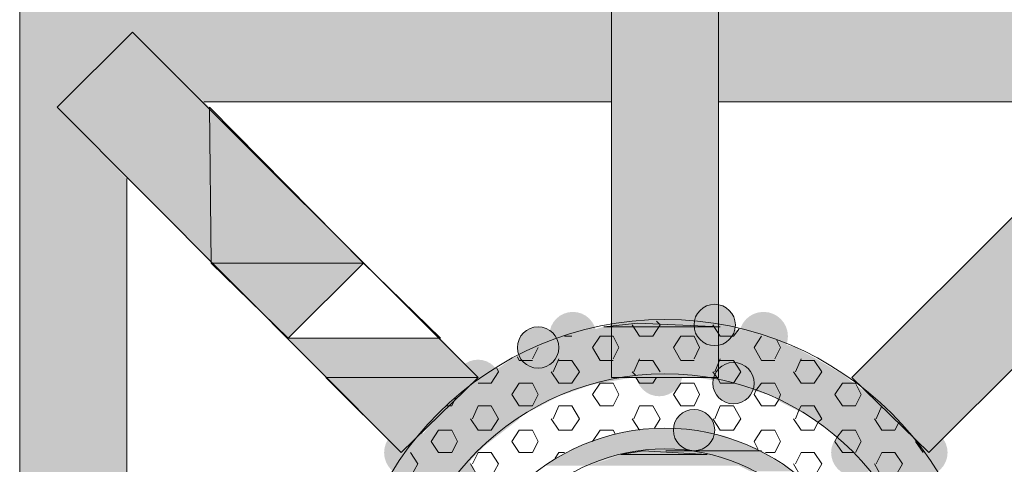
# Model space of a CAD drawing. Extents: x 3940905 to 4145695, y 925352 to 1109797.
# Tile 318 of 656: x 3982897 to 3983164, y 1099982 to 1100102. Entities that reach past the tile are written whole.
import ezdxf

# ---------------------------------------------------------------- set-up
doc = ezdxf.new("R2010")
doc.units = 0
doc.header["$LTSCALE"] = 750
doc.header["$MEASUREMENT"] = 0
doc.layers.add('CKD Equipments', color=252, linetype='CONTINUOUS', lineweight=0)

msp = doc.modelspace()

# ---------------------------------------------------------------- hatches: boundary and pattern name
at = {"layer": 'CKD Equipments', "true_color": 0xffffff}
h = msp.add_hatch(color=7, dxfattribs=at)
h.paths.add_polyline_path([(3982897.45, 1100098.92), (3983057.72, 1100109.1), (3982897.45, 1100109.1)])
h.paths.add_polyline_path([(3983057.72, 1100098.92), (3982897.45, 1100098.92), (3983057.72, 1100109.1)])
at = {"layer": 'CKD Equipments', "true_color": 0x808080}
h = msp.add_hatch(color=8, dxfattribs=at)
h.paths.add_polyline_path([(3983057.72, 1100057.2), (3983086.73, 1100109.1), (3983057.72, 1100109.1)])
h.paths.add_polyline_path([(3983086.73, 1100057.2), (3983057.72, 1100057.2), (3983086.73, 1100109.1)])
at = {"layer": 'CKD Equipments', "true_color": 0xffffff}
h = msp.add_hatch(color=7, dxfattribs=at)
h.paths.add_polyline_path([(3983086.73, 1100098.92), (3983247.51, 1100109.1), (3983086.73, 1100109.1)])
h.paths.add_polyline_path([(3983247.51, 1100098.92), (3983086.73, 1100098.92), (3983247.51, 1100109.1)])
h = msp.add_hatch(color=7, dxfattribs=at)
h.paths.add_polyline_path([(3982897.45, 1100078.57), (3982927.98, 1100098.92), (3982897.45, 1100098.92)])
h.paths.add_polyline_path([(3982907.62, 1100078.57), (3982897.45, 1100078.57), (3982927.98, 1100098.92)])
at = {"layer": 'CKD Equipments', "true_color": 0x808080}
h = msp.add_hatch(color=8, dxfattribs=at)
h.paths.add_polyline_path([(3982907.62, 1100078.57), (3982948.84, 1100078.57), (3982927.98, 1100098.92)])
h.paths.add_polyline_path([(3982949.35, 1100036.34), (3982907.62, 1100078.57), (3982948.84, 1100078.57)])
at = {"layer": 'CKD Equipments', "true_color": 0xffffff}
h = msp.add_hatch(color=7, dxfattribs=at)
h.paths.add_polyline_path([(3982947.31, 1100080.09), (3983057.72, 1100098.92), (3982927.98, 1100098.92)])
h.paths.add_polyline_path([(3983057.72, 1100080.09), (3982947.31, 1100080.09), (3983057.72, 1100098.92)])
h = msp.add_hatch(color=7, dxfattribs=at)
h.paths.add_polyline_path([(3983086.73, 1100080.09), (3983216.47, 1100098.92), (3983086.73, 1100098.92)])
h.paths.add_polyline_path([(3983197.65, 1100080.09), (3983086.73, 1100080.09), (3983216.47, 1100098.92)])
h = msp.add_hatch(color=7, dxfattribs=at)
h.paths.add_polyline_path([(3982897.45, 1100059.23), (3982907.62, 1100078.57), (3982897.45, 1100078.57)])
h.paths.add_polyline_path([(3982926.45, 1100059.23), (3982897.45, 1100059.23), (3982907.62, 1100078.57)])
at = {"layer": 'CKD Equipments', "true_color": 0x808080}
h = msp.add_hatch(color=8, dxfattribs=at)
h.paths.add_polyline_path([(3983153.89, 1100036.34), (3983237.33, 1100078.57), (3983196.12, 1100078.57)])
h.paths.add_polyline_path([(3983195.1, 1100036.34), (3983153.89, 1100036.34), (3983237.33, 1100078.57)])
at = {"layer": 'CKD Equipments', "true_color": 0xffffff}
h = msp.add_hatch(color=7, dxfattribs=at)
h.paths.add_polyline_path([(3982897.45, 1099948.82), (3982926.45, 1100059.23), (3982897.45, 1100059.23)])
h.paths.add_polyline_path([(3982926.45, 1099948.82), (3982897.45, 1099948.82), (3982926.45, 1100059.23)])
at = {"layer": 'CKD Equipments', "true_color": 0xff0000}
h = msp.add_hatch(color=1, dxfattribs=at)
h.paths.add_polyline_path([(3983057.72, 1100005.3), (3983086.73, 1100057.2), (3983057.72, 1100057.2)])
h.paths.add_polyline_path([(3983086.73, 1100005.3), (3983057.72, 1100005.3), (3983086.73, 1100057.2)])
h = msp.add_hatch(color=1, dxfattribs=at)
h.paths.add_polyline_path([(3983174.75, 1100015.98), (3983133.54, 1100015.98), (3983153.89, 1100036.34)])
h.paths.add_polyline_path([(3983122.85, 1100005.3), (3983174.75, 1100015.98), (3983133.54, 1100015.98)])
h.paths.add_polyline_path([(3983164.06, 1100005.3), (3983122.85, 1100005.3), (3983174.75, 1100015.98)])
at = {"layer": 'CKD Equipments', "true_color": 0x808080}
h = msp.add_hatch(color=8, dxfattribs=at)
h.paths.add_polyline_path([(3983174.75, 1100015.98), (3983195.1, 1100036.34), (3983153.89, 1100036.34)])
h.paths.add_polyline_path([(3983195.1, 1100036.34), (3983174.75, 1100015.98)], flags=16)
h = msp.add_hatch(color=8, dxfattribs=at)
edge = h.paths.add_edge_path(flags=16)
edge.add_arc((3983063.83, 1100020.05), 6.11, 0, 360)
h = msp.add_hatch(color=8, dxfattribs=at)
edge = h.paths.add_edge_path(flags=16)
edge.add_arc((3983085.71, 1100019.55), 5.6, 0, 360)
h = msp.add_hatch(color=8, dxfattribs=at)
edge = h.paths.add_edge_path(flags=16)
edge.add_arc((3983047.29, 1100016.75), 6.35, 0, 360)
h = msp.add_hatch(color=8, dxfattribs=at)
h.paths.add_polyline_path([(3983082.15, 1100020.05), (3983064.85, 1100020.05), (3983068.92, 1100020.56)])
h.paths.add_polyline_path([(3983087.23, 1100019.04), (3983082.15, 1100020.05), (3983064.85, 1100020.05)])
h = msp.add_hatch(color=8, dxfattribs=at)
edge = h.paths.add_edge_path(flags=16)
edge.add_arc((3983098.94, 1100016.49), 6.61, 0, 360)
h = msp.add_hatch(color=8, dxfattribs=at)
edge = h.paths.add_edge_path(flags=16)
edge.add_arc((3983037.88, 1100013.44), 5.6, 0, 360)
h = msp.add_hatch(color=8, dxfattribs=at)
h.paths.add_polyline_path([(3983095.38, 1100017.51), (3983055.69, 1100019.04), (3983087.23, 1100019.04)])
h.paths.add_polyline_path([(3983050.09, 1100017.51), (3983095.38, 1100017.51), (3983055.69, 1100019.04)])
at = {"layer": 'CKD Equipments', "true_color": 0xff0000}
h = msp.add_hatch(color=1, dxfattribs=at)
h.paths.add_polyline_path([(3982980.38, 1100005.3), (3983011.42, 1100015.98), (3982970.21, 1100015.98)])
h.paths.add_polyline_path([(3983021.6, 1100005.3), (3982980.38, 1100005.3), (3983011.42, 1100015.98)])
at = {"layer": 'CKD Equipments', "true_color": 0x808080}
h = msp.add_hatch(color=8, dxfattribs=at)
h.paths.add_polyline_path([(3983107.59, 1100013.44), (3983042.97, 1100015.47), (3983100.97, 1100015.47)])
h.paths.add_polyline_path([(3983037.37, 1100013.44), (3983107.59, 1100013.44), (3983042.97, 1100015.47)])
h = msp.add_hatch(color=8, dxfattribs=at)
h.paths.add_polyline_path([(3983100.97, 1100015.47), (3983050.09, 1100017.51), (3983095.38, 1100017.51)])
h.paths.add_polyline_path([(3983042.97, 1100015.47), (3983100.97, 1100015.47), (3983050.09, 1100017.51)])
h = msp.add_hatch(color=8, dxfattribs=at)
h.paths.add_polyline_path([(3983113.18, 1100010.39), (3983037.37, 1100013.44), (3983107.59, 1100013.44)])
h.paths.add_polyline_path([(3983030.76, 1100010.39), (3983113.18, 1100010.39), (3983037.37, 1100013.44)])
h = msp.add_hatch(color=8, dxfattribs=at)
edge = h.paths.add_edge_path(flags=16)
edge.add_arc((3983070.7, 1100006.57), 6.35, 0, 360)
h = msp.add_hatch(color=8, dxfattribs=at)
edge = h.paths.add_edge_path(flags=16)
edge.add_arc((3983021.6, 1100004.03), 6.11, 0, 360)
h = msp.add_hatch(color=8, dxfattribs=at)
h.paths.add_polyline_path([(3983119.29, 1100006.82), (3983030.76, 1100010.39), (3983113.18, 1100010.39)])
h.paths.add_polyline_path([(3983025.67, 1100006.82), (3983119.29, 1100006.82), (3983030.76, 1100010.39)])
h = msp.add_hatch(color=8, dxfattribs=at)
edge = h.paths.add_edge_path(flags=16)
edge.add_arc((3983090.8, 1100003.77), 5.6, 0, 360)
h = msp.add_hatch(color=8, dxfattribs=at)
h.paths.add_polyline_path([(3983054.67, 1100003.77), (3983024.14, 1100005.81), (3983066.37, 1100005.81)])
h.paths.add_polyline_path([(3983021.09, 1100003.77), (3983054.67, 1100003.77), (3983024.14, 1100005.81)])
h = msp.add_hatch(color=8, dxfattribs=at)
h.paths.add_polyline_path([(3983120.82, 1100005.81), (3983025.67, 1100006.82), (3983119.29, 1100006.82)])
h.paths.add_polyline_path([(3983024.14, 1100005.81), (3983120.82, 1100005.81), (3983025.67, 1100006.82)])
h = msp.add_hatch(color=8, dxfattribs=at)
h.paths.add_polyline_path([(3983123.36, 1100003.77), (3983078.08, 1100005.81), (3983120.82, 1100005.81)])
h.paths.add_polyline_path([(3983089.78, 1100003.77), (3983123.36, 1100003.77), (3983078.08, 1100005.81)])
at = {"layer": 'CKD Equipments', "true_color": 0xff0000}
h = msp.add_hatch(color=1, dxfattribs=at)
h.paths.add_polyline_path([(3983143.71, 1099984.95), (3983164.06, 1100005.3), (3983122.85, 1100005.3)])
h.paths.add_polyline_path([(3983164.06, 1100005.3), (3983143.71, 1099984.95)], flags=16)
at = {"layer": 'CKD Equipments', "true_color": 0x808080}
h = msp.add_hatch(color=8, dxfattribs=at)
h.paths.add_polyline_path([(3983043.48, 1100000.21), (3983020.07, 1100003.26), (3983052.13, 1100003.26)])
h.paths.add_polyline_path([(3983016.51, 1100000.21), (3983043.48, 1100000.21), (3983020.07, 1100003.26)])
h = msp.add_hatch(color=8, dxfattribs=at)
h.paths.add_polyline_path([(3983052.13, 1100003.26), (3983021.09, 1100003.77), (3983054.67, 1100003.77)])
h.paths.add_polyline_path([(3983020.07, 1100003.26), (3983052.13, 1100003.26), (3983021.09, 1100003.77)])
h = msp.add_hatch(color=8, dxfattribs=at)
h.paths.add_polyline_path([(3983128.45, 1100000.21), (3983089.78, 1100003.77), (3983123.36, 1100003.77)])
h.paths.add_polyline_path([(3983101.48, 1100000.21), (3983128.45, 1100000.21), (3983089.78, 1100003.77)])
h = msp.add_hatch(color=8, dxfattribs=at)
edge = h.paths.add_edge_path(flags=16)
edge.add_arc((3983131.25, 1099997.67), 6.36, 0, 360)
h = msp.add_hatch(color=8, dxfattribs=at)
h.paths.add_polyline_path([(3983032.79, 1099994.61), (3983016.51, 1100000.21), (3983043.48, 1100000.21)])
h.paths.add_polyline_path([(3983010.4, 1099994.61), (3983032.79, 1099994.61), (3983016.51, 1100000.21)])
h = msp.add_hatch(color=8, dxfattribs=at)
h.paths.add_polyline_path([(3983129.97, 1099998.68), (3983101.48, 1100000.21), (3983128.45, 1100000.21)])
h.paths.add_polyline_path([(3983103.52, 1099998.68), (3983129.97, 1099998.68), (3983101.48, 1100000.21)])
h = msp.add_hatch(color=8, dxfattribs=at)
edge = h.paths.add_edge_path(flags=16)
edge.add_arc((3983080.11, 1099991.05), 5.6, 0, 360)
h = msp.add_hatch(color=8, dxfattribs=at)
edge = h.paths.add_edge_path(flags=16)
edge.add_arc((3983080.11, 1099991.05), 5.6, 0, 360)
h = msp.add_hatch(color=8, dxfattribs=at)
h.paths.add_polyline_path([(3983134.04, 1099994.61), (3983103.52, 1099998.68), (3983129.97, 1099998.68)])
h.paths.add_polyline_path([(3983111.66, 1099994.61), (3983134.04, 1099994.61), (3983103.52, 1099998.68)])
h = msp.add_hatch(color=8, dxfattribs=at)
h.paths.add_polyline_path([(3983023.63, 1099986.98), (3983009.89, 1099994.1), (3983032.79, 1099994.1)])
h.paths.add_polyline_path([(3983004.3, 1099986.98), (3983023.63, 1099986.98), (3983009.89, 1099994.1)])
h = msp.add_hatch(color=8, dxfattribs=at)
h.paths.add_polyline_path([(3983032.79, 1099994.1), (3983010.4, 1099994.61), (3983032.79, 1099994.61)])
h.paths.add_polyline_path([(3983009.89, 1099994.1), (3983032.79, 1099994.1), (3983010.4, 1099994.61)])
h = msp.add_hatch(color=8, dxfattribs=at)
h.paths.add_polyline_path([(3983139.13, 1099989.53), (3983111.66, 1099994.61), (3983134.04, 1099994.61)])
h.paths.add_polyline_path([(3983118.27, 1099989.53), (3983139.13, 1099989.53), (3983111.66, 1099994.61)])
h = msp.add_hatch(color=8, dxfattribs=at)
edge = h.paths.add_edge_path(flags=16)
edge.add_arc((3983002.77, 1099984.95), 6.61, 0, 360)
h = msp.add_hatch(color=8, dxfattribs=at)
h.paths.add_polyline_path([(3983088.25, 1099989.53), (3983066.88, 1099991.56), (3983077.57, 1099991.56)])
h.paths.add_polyline_path([(3983056.71, 1099989.53), (3983088.25, 1099989.53), (3983066.88, 1099991.56)])
h = msp.add_hatch(color=8, dxfattribs=at)
edge = h.paths.add_edge_path(flags=16)
edge.add_arc((3983123.61, 1099984.95), 6.36, 0, 360)
h = msp.add_hatch(color=8, dxfattribs=at)
edge = h.paths.add_edge_path(flags=16)
edge.add_arc((3983142.44, 1099984.95), 6.36, 0, 360)
h = msp.add_hatch(color=8, dxfattribs=at)
h.paths.add_polyline_path([(3983097.41, 1099985.96), (3983056.71, 1099989.53), (3983088.25, 1099989.53)])
h.paths.add_polyline_path([(3983047.04, 1099985.96), (3983097.41, 1099985.96), (3983056.71, 1099989.53)])
h = msp.add_hatch(color=8, dxfattribs=at)
h.paths.add_polyline_path([(3983140.66, 1099986.98), (3983118.27, 1099989.53), (3983139.13, 1099989.53)])
h.paths.add_polyline_path([(3983121.32, 1099986.98), (3983140.66, 1099986.98), (3983118.27, 1099989.53)])
h = msp.add_hatch(color=8, dxfattribs=at)
h.paths.add_polyline_path([(3983020.58, 1099983.93), (3983004.3, 1099986.98), (3983023.63, 1099986.98)])
h.paths.add_polyline_path([(3983001.24, 1099983.93), (3983020.58, 1099983.93), (3983004.3, 1099986.98)])
h = msp.add_hatch(color=8, dxfattribs=at)
h.paths.add_polyline_path([(3983068.92, 1099985.45), (3983047.04, 1099985.96), (3983069.93, 1099985.96)])
h.paths.add_polyline_path([(3983046.53, 1099985.45), (3983068.92, 1099985.45), (3983047.04, 1099985.96)])
h = msp.add_hatch(color=8, dxfattribs=at)
h.paths.add_polyline_path([(3983079.6, 1099985.45), (3983066.37, 1099985.45), (3983069.93, 1099985.96)])
h.paths.add_polyline_path([(3983083.67, 1099984.44), (3983079.6, 1099985.45), (3983066.37, 1099985.45)])
h = msp.add_hatch(color=8, dxfattribs=at)
h.paths.add_polyline_path([(3983097.92, 1099985.45), (3983069.93, 1099985.96), (3983097.41, 1099985.96)])
h.paths.add_polyline_path([(3983072.48, 1099985.45), (3983097.92, 1099985.45), (3983069.93, 1099985.96)])
h = msp.add_hatch(color=8, dxfattribs=at)
h.paths.add_polyline_path([(3983146.77, 1099978.33), (3983121.32, 1099986.98), (3983140.66, 1099986.98)])
h.paths.add_polyline_path([(3983128.96, 1099978.33), (3983146.77, 1099978.33), (3983121.32, 1099986.98)])
h = msp.add_hatch(color=8, dxfattribs=at)
h.paths.add_polyline_path([(3983015.49, 1099978.33), (3983001.24, 1099983.93), (3983020.58, 1099983.93)])
h.paths.add_polyline_path([(3982998.19, 1099978.33), (3983015.49, 1099978.33), (3983001.24, 1099983.93)])
h = msp.add_hatch(color=8, dxfattribs=at)
edge = h.paths.add_edge_path(flags=16)
edge.add_arc((3983014.73, 1099978.08), 6.35, 0, 360)
h = msp.add_hatch(color=8, dxfattribs=at)
h.paths.add_polyline_path([(3983051.11, 1099981.38), (3983044.49, 1099984.44), (3983060.27, 1099984.44)])
h.paths.add_polyline_path([(3983039.41, 1099981.38), (3983051.11, 1099981.38), (3983044.49, 1099984.44)])
h = msp.add_hatch(color=8, dxfattribs=at)
h.paths.add_polyline_path([(3983060.27, 1099984.44), (3983046.53, 1099985.45), (3983068.92, 1099985.45)])
h.paths.add_polyline_path([(3983044.49, 1099984.44), (3983060.27, 1099984.44), (3983046.53, 1099985.45)])
h = msp.add_hatch(color=8, dxfattribs=at)
h.paths.add_polyline_path([(3983089.27, 1099982.91), (3983060.27, 1099984.44), (3983083.67, 1099984.44)])
h.paths.add_polyline_path([(3983056.2, 1099982.91), (3983089.27, 1099982.91), (3983060.27, 1099984.44)])
h = msp.add_hatch(color=8, dxfattribs=at)
h.paths.add_polyline_path([(3983101.99, 1099982.91), (3983079.6, 1099985.45), (3983098.43, 1099985.45)])
h.paths.add_polyline_path([(3983089.27, 1099982.91), (3983101.99, 1099982.91), (3983079.6, 1099985.45)])
h = msp.add_hatch(color=8, dxfattribs=at)
h.paths.add_polyline_path([(3983093.34, 1099981.38), (3983056.2, 1099982.91), (3983089.27, 1099982.91)])
h.paths.add_polyline_path([(3983051.11, 1099981.38), (3983093.34, 1099981.38), (3983056.2, 1099982.91)])
h = msp.add_hatch(color=8, dxfattribs=at)
h.paths.add_polyline_path([(3983107.08, 1099979.86), (3983089.27, 1099982.91), (3983101.99, 1099982.91)])
h.paths.add_polyline_path([(3983095.38, 1099979.86), (3983107.08, 1099979.86), (3983089.27, 1099982.91)])

# ---------------------------------------------------------------- linework, layer by layer
at = {"layer": 'CKD Equipments', "color": 8, "true_color": 0x808080}
for p, q in [((3982897.45, 1099759.03), (3982897.45, 1100109.1)), ((3983057.72, 1100109.1), (3983057.72, 1100005.3)), ((3983086.73, 1100005.3), (3983086.73, 1100109.1)), ((3982907.62, 1100078.57), (3982927.98, 1100098.92)), ((3983021.6, 1100005.3), (3982927.98, 1100098.92)), ((3983122.85, 1100005.3), (3983216.47, 1100098.92)), ((3982947.31, 1100080.09), (3983057.72, 1100080.09)), ((3983086.73, 1100080.09), (3983197.65, 1100080.09)), ((3983000.74, 1099984.95), (3982907.62, 1100078.57)), ((3982990.56, 1100036.34), (3982948.84, 1100078.57)), ((3982948.84, 1100078.57), (3982949.35, 1100036.34)), ((3983143.71, 1099984.95), (3983237.33, 1100078.57)), ((3982926.45, 1099948.82), (3982926.45, 1100059.23)), ((3982990.56, 1100036.34), (3982949.35, 1100036.34)), ((3982949.35, 1100036.34), (3982970.21, 1100015.98)), ((3982949.35, 1100036.34), (3982990.56, 1100036.34)), ((3982970.21, 1100015.98), (3982990.56, 1100036.34)), ((3983069.93, 1100020.56), (3983070.95, 1100019.55)), ((3983055.69, 1100019.04), (3983064.85, 1100020.05)), ((3983087.23, 1100019.04), (3983055.69, 1100019.04)), ((3983063.32, 1100019.55), (3983065.36, 1100016.49)), ((3983064.85, 1100020.05), (3983087.23, 1100019.04)), ((3983070.95, 1100019.55), (3983068.92, 1100016.49)), ((3983085.2, 1100019.55), (3983087.23, 1100016.49)), ((3983092.32, 1100018.53), (3983090.8, 1100016.49)), ((3983047.04, 1100016.49), (3983045, 1100016.49)), ((3983054.67, 1100016.49), (3983052.63, 1100013.44)), ((3983058.23, 1100016.49), (3983054.67, 1100016.49)), ((3983058.23, 1100016.49), (3983059.76, 1100013.44)), ((3983068.92, 1100016.49), (3983065.36, 1100016.49)), ((3983076.55, 1100016.49), (3983074.51, 1100013.44)), ((3983080.11, 1100016.49), (3983076.55, 1100016.49)), ((3983080.11, 1100016.49), (3983081.64, 1100013.44)), ((3983090.8, 1100016.49), (3983087.23, 1100016.49)), ((3983098.43, 1100016.49), (3983096.39, 1100013.44)), ((3983102.5, 1100015.47), (3983103.52, 1100013.44)), ((3983037.88, 1100013.44), (3983036.35, 1100010.39)), ((3983052.63, 1100013.44), (3983054.67, 1100009.88)), ((3983059.76, 1100013.44), (3983058.23, 1100010.39)), ((3983074.51, 1100013.44), (3983076.55, 1100009.88)), ((3983081.64, 1100013.44), (3983080.11, 1100010.39)), ((3983096.39, 1100013.44), (3983098.43, 1100009.88)), ((3983103.52, 1100013.44), (3983101.99, 1100010.39)), ((3983032.28, 1100010.9), (3983032.79, 1100009.88)), ((3983036.35, 1100009.88), (3983032.79, 1100009.88)), ((3983043.48, 1100010.39), (3983041.95, 1100006.82)), ((3983047.04, 1100009.88), (3983043.48, 1100009.88)), ((3983047.04, 1100009.88), (3983049.07, 1100006.82)), ((3983058.23, 1100009.88), (3983054.67, 1100009.88)), ((3983065.36, 1100010.39), (3983063.83, 1100006.82)), ((3983068.92, 1100009.88), (3983065.36, 1100009.88)), ((3983068.92, 1100009.88), (3983070.95, 1100006.82)), ((3983080.11, 1100009.88), (3983076.55, 1100009.88)), ((3983087.23, 1100010.39), (3983085.71, 1100006.82)), ((3983090.8, 1100009.88), (3983087.23, 1100009.88)), ((3983090.8, 1100009.88), (3983092.83, 1100006.82)), ((3983101.99, 1100009.88), (3983098.43, 1100009.88)), ((3983109.11, 1100010.39), (3983107.59, 1100006.82)), ((3983112.67, 1100009.88), (3983109.11, 1100009.88)), ((3983112.67, 1100009.88), (3983114.71, 1100006.82)), ((3983026.69, 1100007.84), (3983027.19, 1100006.82)), ((3983021.6, 1100005.3), (3983000.74, 1099984.95)), ((3983027.19, 1100006.82), (3983025.16, 1100003.77)), ((3983041.44, 1100006.82), (3983043.48, 1100003.77)), ((3983049.07, 1100006.82), (3983047.04, 1100003.77)), ((3983057.72, 1100005.3), (3983086.73, 1100005.3)), ((3983063.32, 1100006.82), (3983064.34, 1100005.81)), ((3983064.34, 1100005.3), (3983065.36, 1100003.77)), ((3983069.93, 1100005.3), (3983068.92, 1100003.77)), ((3983085.2, 1100006.82), (3983086.73, 1100004.79)), ((3983086.73, 1100004.79), (3983087.23, 1100003.77)), ((3983092.83, 1100006.82), (3983090.8, 1100003.77)), ((3983107.08, 1100006.82), (3983109.11, 1100003.77)), ((3983114.71, 1100006.82), (3983112.67, 1100003.77)), ((3983122.85, 1100005.3), (3983143.71, 1099984.95)), ((3983025.16, 1100003.77), (3983021.6, 1100003.77)), ((3983032.79, 1100003.77), (3983030.76, 1100000.72)), ((3983036.35, 1100003.77), (3983032.79, 1100003.77)), ((3983036.35, 1100003.77), (3983037.88, 1100000.72)), ((3983047.04, 1100003.77), (3983043.48, 1100003.77)), ((3983054.67, 1100003.77), (3983052.63, 1100000.72)), ((3983058.23, 1100003.77), (3983054.67, 1100003.77)), ((3983058.23, 1100003.77), (3983059.76, 1100000.72)), ((3983068.92, 1100003.77), (3983065.36, 1100003.77)), ((3983076.55, 1100003.77), (3983074.51, 1100000.72)), ((3983080.11, 1100003.77), (3983076.55, 1100003.77)), ((3983080.11, 1100003.77), (3983081.64, 1100000.72)), ((3983090.8, 1100003.77), (3983087.23, 1100003.77)), ((3983098.43, 1100003.77), (3983096.9, 1100001.74)), ((3983101.99, 1100003.77), (3983098.43, 1100003.77)), ((3983101.99, 1100003.77), (3983103.52, 1100000.72)), ((3983112.67, 1100003.77), (3983109.11, 1100003.77)), ((3983120.31, 1100003.77), (3983118.27, 1100000.72)), ((3983123.87, 1100003.77), (3983120.31, 1100003.77)), ((3983123.87, 1100003.77), (3983125.4, 1100000.72)), ((3983015.49, 1099999.7), (3983014.47, 1099997.67)), ((3983030.76, 1100000.72), (3983032.79, 1099997.67)), ((3983037.88, 1100000.72), (3983036.35, 1099997.67)), ((3983052.63, 1100000.72), (3983054.67, 1099997.67)), ((3983059.76, 1100000.72), (3983058.23, 1099997.67)), ((3983074.51, 1100000.72), (3983076.55, 1099997.67)), ((3983081.64, 1100000.72), (3983080.11, 1099997.67)), ((3983096.9, 1100001.74), (3983096.39, 1100000.72)), ((3983096.39, 1100000.72), (3983098.43, 1099997.67)), ((3983103.01, 1099999.19), (3983101.99, 1099997.67)), ((3983103.52, 1100000.72), (3983103.01, 1099999.19)), ((3983118.27, 1100000.72), (3983120.31, 1099997.67)), ((3983125.4, 1100000.72), (3983123.87, 1099997.67)), ((3983014.47, 1099997.67), (3983012.95, 1099997.67)), ((3983021.6, 1099997.67), (3983020.07, 1099994.1)), ((3983025.16, 1099997.67), (3983021.6, 1099997.67)), ((3983025.16, 1099997.67), (3983027.19, 1099994.1)), ((3983036.35, 1099997.67), (3983032.79, 1099997.67)), ((3983043.48, 1099997.67), (3983041.95, 1099994.1)), ((3983047.04, 1099997.67), (3983043.48, 1099997.67)), ((3983047.04, 1099997.67), (3983049.07, 1099994.1)), ((3983058.23, 1099997.67), (3983054.67, 1099997.67)), ((3983065.36, 1099997.67), (3983063.83, 1099994.1)), ((3983068.92, 1099997.67), (3983065.36, 1099997.67)), ((3983068.92, 1099997.67), (3983070.95, 1099994.1)), ((3983080.11, 1099997.67), (3983076.55, 1099997.67)), ((3983087.23, 1099997.67), (3983085.71, 1099994.1)), ((3983090.8, 1099997.67), (3983087.23, 1099997.67)), ((3983090.8, 1099997.67), (3983092.83, 1099994.1)), ((3983101.99, 1099997.67), (3983098.43, 1099997.67)), ((3983108.6, 1099996.65), (3983107.59, 1099994.1)), ((3983109.11, 1099997.67), (3983108.6, 1099996.65)), ((3983112.67, 1099997.67), (3983109.11, 1099997.67)), ((3983112.67, 1099997.67), (3983114.71, 1099994.1)), ((3983123.87, 1099997.67), (3983120.31, 1099997.67)), ((3983130.99, 1099997.67), (3983129.47, 1099994.1)), ((3983019.56, 1099994.1), (3983021.6, 1099991.05)), ((3983027.19, 1099994.1), (3983025.16, 1099991.05)), ((3983041.44, 1099994.1), (3983043.48, 1099991.05)), ((3983049.07, 1099994.1), (3983047.04, 1099991.05)), ((3983063.32, 1099994.1), (3983065.36, 1099991.05)), ((3983070.95, 1099994.1), (3983069.43, 1099991.56)), ((3983085.2, 1099994.1), (3983087.23, 1099991.05)), ((3983092.83, 1099994.1), (3983090.8, 1099991.05)), ((3983107.08, 1099994.1), (3983109.11, 1099991.05)), ((3983114.71, 1099994.1), (3983113.69, 1099993.09)), ((3983128.96, 1099994.1), (3983130.99, 1099991.05)), ((3983113.69, 1099993.09), (3983112.67, 1099991.05)), ((3983135.57, 1099993.09), (3983134.55, 1099991.05)), ((3983010.91, 1099991.05), (3983008.88, 1099988)), ((3983014.47, 1099991.05), (3983010.91, 1099991.05)), ((3983014.47, 1099991.05), (3983016, 1099988)), ((3983025.16, 1099991.05), (3983021.6, 1099991.05)), ((3983032.79, 1099991.05), (3983030.76, 1099988)), ((3983036.35, 1099991.05), (3983032.79, 1099991.05)), ((3983036.35, 1099991.05), (3983037.88, 1099988)), ((3983047.04, 1099991.05), (3983043.48, 1099991.05)), ((3983054.67, 1099991.05), (3983052.63, 1099988)), ((3983058.23, 1099991.05), (3983054.67, 1099991.05)), ((3983058.23, 1099991.05), (3983058.74, 1099990.03)), ((3983090.8, 1099991.05), (3983087.23, 1099991.05)), ((3983098.43, 1099991.05), (3983096.39, 1099988)), ((3983101.99, 1099991.05), (3983098.43, 1099991.05)), ((3983101.99, 1099991.05), (3983103.52, 1099988)), ((3983112.67, 1099991.05), (3983109.11, 1099991.05)), ((3983118.78, 1099989.02), (3983118.27, 1099988)), ((3983120.31, 1099991.05), (3983118.78, 1099989.02)), ((3983123.87, 1099991.05), (3983120.31, 1099991.05)), ((3983123.87, 1099991.05), (3983125.4, 1099988)), ((3983134.55, 1099991.05), (3983130.99, 1099991.05)), ((3983008.88, 1099988), (3983010.91, 1099984.95)), ((3983016, 1099988), (3983014.47, 1099984.95)), ((3983030.76, 1099988), (3983032.79, 1099984.95)), ((3983037.88, 1099988), (3983036.35, 1099984.95)), ((3983096.39, 1099988), (3983097.41, 1099985.96)), ((3983103.52, 1099988), (3983101.99, 1099984.95)), ((3983118.27, 1099988), (3983120.31, 1099984.95)), ((3983125.4, 1099988), (3983123.87, 1099984.95)), ((3983140.15, 1099988), (3983142.19, 1099984.95)), ((3983003.28, 1099984.95), (3983005.32, 1099981.89)), ((3983014.47, 1099984.95), (3983010.91, 1099984.95)), ((3983021.6, 1099984.95), (3983020.07, 1099981.89)), ((3983025.16, 1099984.95), (3983021.6, 1099984.95)), ((3983025.16, 1099984.95), (3983027.19, 1099981.89)), ((3983036.35, 1099984.95), (3983032.79, 1099984.95)), ((3983043.48, 1099984.95), (3983042.46, 1099983.42)), ((3983045, 1099984.95), (3983043.48, 1099984.95)), ((3983060.27, 1099984.44), (3983066.37, 1099985.45)), ((3983083.67, 1099984.44), (3983060.27, 1099984.44)), ((3983066.37, 1099985.45), (3983083.67, 1099984.44)), ((3983098.43, 1099985.45), (3983072.48, 1099985.45)), ((3983072.48, 1099985.45), (3983079.6, 1099985.45)), ((3983098.43, 1099985.45), (3983072.48, 1099985.45)), ((3983072.48, 1099985.45), (3983097.92, 1099985.45)), ((3983079.6, 1099985.45), (3983098.43, 1099985.45)), ((3983097.92, 1099985.45), (3983098.43, 1099985.45)), ((3983098.43, 1099985.45), (3983098.43, 1099985.45)), ((3983101.99, 1099984.95), (3983099.45, 1099984.95)), ((3983109.11, 1099984.95), (3983107.59, 1099981.89)), ((3983112.67, 1099984.95), (3983109.11, 1099984.95)), ((3983112.67, 1099984.95), (3983114.71, 1099981.89)), ((3983123.36, 1099984.95), (3983120.31, 1099984.95)), ((3983130.99, 1099984.95), (3983129.47, 1099981.89)), ((3983134.55, 1099984.95), (3983130.99, 1099984.95)), ((3983134.55, 1099984.95), (3983136.59, 1099981.89)), ((3983005.32, 1099981.89), (3983003.28, 1099978.33)), ((3983019.56, 1099981.89), (3983021.6, 1099978.33)), ((3983027.19, 1099981.89), (3983025.16, 1099978.33)), ((3983107.08, 1099981.89), (3983109.11, 1099978.33)), ((3983114.71, 1099981.89), (3983112.67, 1099978.33)), ((3983128.96, 1099981.89), (3983130.99, 1099978.33)), ((3983136.59, 1099981.89), (3983134.55, 1099978.33))]:
    msp.add_line(p, q, dxfattribs=at)
at = {"layer": 'CKD Equipments', "color": 1, "true_color": 0xff0000}
for p, q in [((3982990.56, 1100036.34), (3982970.21, 1100015.98)), ((3982970.21, 1100015.98), (3982990.56, 1100036.34)), ((3982990.56, 1100036.34), (3982970.21, 1100015.98)), ((3982990.56, 1100036.34), (3982990.56, 1100036.34)), ((3983011.42, 1100015.98), (3982990.56, 1100036.34)), ((3982990.56, 1100036.34), (3982990.56, 1100036.34)), ((3982970.21, 1100015.98), (3983011.42, 1100015.98)), ((3983021.6, 1100005.3), (3982980.38, 1100005.3)), ((3982980.38, 1100005.3), (3983000.74, 1099984.95)), ((3983000.74, 1099984.95), (3983021.6, 1100005.3))]:
    msp.add_line(p, q, dxfattribs=at)
at = {"layer": 'CKD Equipments', "color": 8, "true_color": 0x808080}
for centre, radius in [((3983085.71, 1100019.55), 5.6), ((3983072.22, 1099934.32), 86.75), ((3983037.88, 1100013.44), 5.6), ((3983090.8, 1100003.77), 5.6), ((3983072.22, 1099934.32), 72), ((3983080.11, 1099991.05), 5.6), ((3983080.11, 1099991.05), 5.6), ((3983072.22, 1099934.32), 57.24), ((3983072.22, 1099934.32), 51.64)]:
    msp.add_circle(centre, radius, dxfattribs=at)
for points in [[(3982949.35, 1100036.34), (3982990.56, 1100036.34), (3982948.84, 1100078.57)], [(3982970.21, 1100015.98), (3982990.56, 1100036.34), (3982949.35, 1100036.34)], [(3983087.23, 1100019.04), (3983055.69, 1100019.04), (3983064.85, 1100020.05)], [(3983083.67, 1099984.44), (3983060.27, 1099984.44), (3983066.37, 1099985.45)]]:
    msp.add_solid(points, dxfattribs=at)
at = {"layer": 'CKD Equipments', "color": 1, "true_color": 0xff0000}
msp.add_solid([(3983000.74, 1099984.95), (3983021.6, 1100005.3), (3982980.38, 1100005.3)], dxfattribs=at)

doc.saveas('drawing.dxf')
